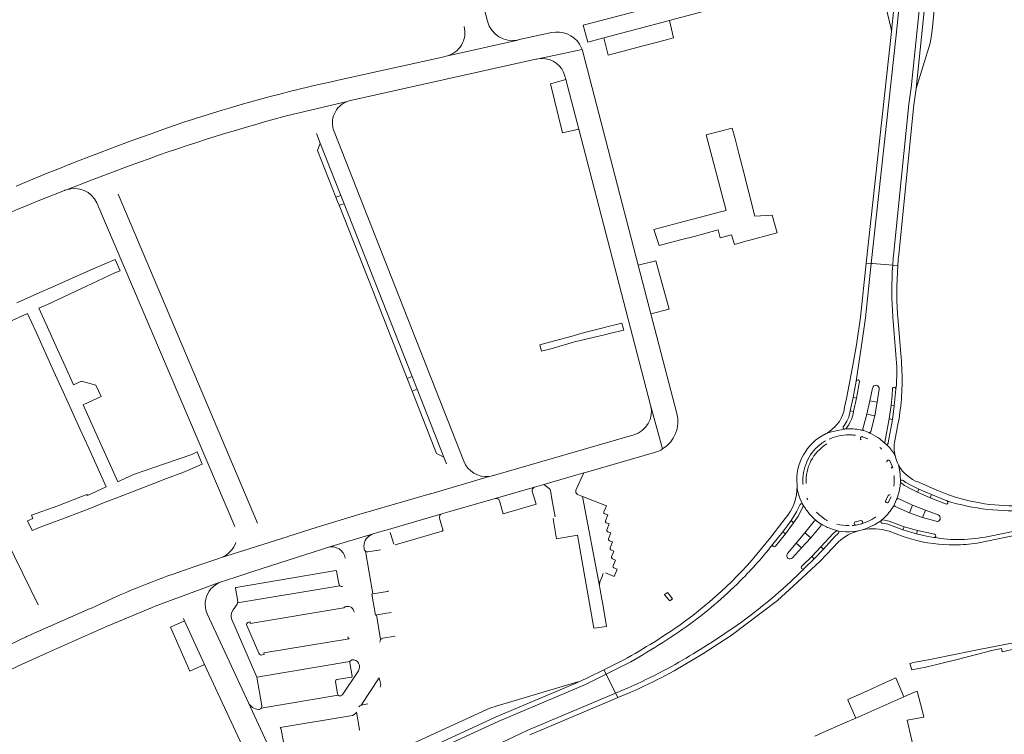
# Model space of a CAD drawing. Header units: metres. Extents: x 166325 to 190320, y 381923 to 404576.
# Tile 774 of 1056: x 175604 to 175895, y 396943 to 397155. Entities that reach past the tile are written whole.
import ezdxf

# ---------------------------------------------------------------- set-up
doc = ezdxf.new("R2010")
doc.units = ezdxf.units.M
for name, color, linetype, lineweight in [('B-WE-VH-VERHARDING_ASFALT-GV', 8, 'Continuous', 18), ('B-WE-VH-VERHARDING_BETONSTRAATSTEEN-GV', 8, 'Continuous', 18), ('B-WE-VH-VERHARDING_GESLOTEN-GV', 8, 'Continuous', 18), ('B-WE-VH-VERHARDING_STRAATBAKSTEEN-GV', 8, 'Continuous', 18)]:
    doc.layers.add(name, color=color, linetype=linetype, lineweight=lineweight)

msp = doc.modelspace()

# ---------------------------------------------------------------- linework, layer by layer
at = {"layer": 'B-WE-VH-VERHARDING_ASFALT-GV', "flags": 128}
for points in [[(175742.324, 397154.434), (175730.038, 397201.134), (175726.62, 397214.126)], [(175862.563, 397085.094), (175867.076, 397129.905), (175867.821, 397134.758), (175871.33, 397169.142), (175872.813, 397185.908), (175873.718, 397196.133), (175875.34, 397203.657), (175874.303, 397203.756), (175868.338, 397204.328), (175867.799, 397204.379), (175867.905, 397198.393), (175867.684, 397194.261), (175867.399, 397190.185), (175867.061, 397186.268), (175867.024, 397185.908), (175863.372, 397150.351), (175855.982, 397082.729), (175855.983, 397082.729), (175856.352, 397082.7), (175862.32, 397082.235)], [(175761.286, 397151.095), (175751.355, 397148.915), (175751.273, 397148.897), (175730.066, 397144.111), (175728.96, 397143.865), (175698.085, 397136.979)], [(175730.066, 397144.111), (175751.273, 397148.897)], [(175682.802, 397126.408), (175700.749, 397130.679), (175701.345, 397130.879), (175701.731, 397130.977), (175756.624, 397143.196), (175756.96, 397143.271), (175757.328, 397143.342), (175770.357, 397146.048)], [(175770.552, 397145.409), (175770.357, 397146.048), (175757.328, 397143.342), (175758.307, 397143.436)], [(175798.381, 397038.315), (175793.068, 397058.762), (175790.732, 397067.752), (175786.972, 397082.22), (175770.552, 397145.409)], [(175765.27, 397138.194), (175765.531, 397137.192), (175769.344, 397122.538), (175790.641, 397040.696), (175794.188, 397027.765)], [(175700.749, 397130.679), (175682.802, 397126.408)], [(175682.044, 397126.206), (175682.802, 397126.408)], [(175691.656, 397121.248), (175692.785, 397118.378), (175698.88, 397102.883), (175699.851, 397100.414), (175719.998, 397049.195), (175721.47, 397045.452), (175729.379, 397025.345), (175730.172, 397023.329)], [(175706.926, 397096.391), (175696.878, 397121.827)], [(175617.086, 397104.333), (175617.208, 397104.384), (175617.638, 397104.543), (175625.268, 397107.441), (175636.474, 397111.703)], [(175636.474, 397111.703), (175625.268, 397107.441), (175617.638, 397104.543)], [(175626.633, 397100.638), (175667.476, 397004.846)], [(175674.189, 397005.825), (175632.94, 397103.212)], [(175735.296, 397024.113), (175706.926, 397096.391)], [(175855.982, 397082.729), (175854.223, 397066.635), (175853.039, 397058.428), (175851.518, 397047.863), (175851.517, 397047.855), (175851.519, 397047.863)], [(175862.32, 397082.235), (175856.352, 397082.7), (175855.983, 397082.729), (175855.982, 397082.729)], [(175564.847, 397072.104), (175609.263, 396981.614)], [(175852.513, 397047.753), (175851.555, 397042.821), (175850.702, 397038.827)], [(175853.495, 397033.779), (175854.681, 397038.044), (175855.571, 397042.042), (175856.349, 397045.797)], [(175858.322, 397045.479), (175857.703, 397041.584), (175857.033, 397037.554), (175855.849, 397032.979)], [(175860.019, 397029.743), (175861.264, 397036.697), (175861.864, 397040.721), (175862.129, 397043.527), (175862.253, 397045.66)], [(175863.274, 397045.705), (175863.273, 397045.53)], [(175794.188, 397027.765), (175790.641, 397040.696)], [(175785.632, 397031.948), (175744.075, 397019.916), (175743.917, 397019.87), (175743.455, 397019.753), (175742.843, 397019.647), (175725.516, 397014.518), (175725.368, 397014.473), (175704.186, 397008.342), (175691.877, 397004.657), (175683.214, 397001.857), (175682.962, 397001.776), (175663.301, 396995.509), (175662.731, 396995.327), (175655.981, 396993.077), (175649.244, 396990.713)], [(175860.084, 397029.354), (175860.088, 397029.35)], [(175690.985, 396997.295), (175693.425, 396998.077), (175695.203, 396998.654), (175708.179, 397002.536), (175710.018, 397003.082), (175712.339, 397003.768), (175728.782, 397008.572), (175729.105, 397008.661), (175731.19, 397009.236), (175744.631, 397013.109), (175756.276, 397016.458), (175759.035, 397017.226), (175770.85, 397020.654), (175772.024, 397020.983), (175791.761, 397026.677)], [(175725.516, 397014.518), (175742.843, 397019.647)], [(175768.531, 397015.592), (175768.619, 397015.783), (175770.85, 397020.654), (175759.035, 397017.226), (175760.586, 397016.06)], [(175877.956, 397011.483), (175873.415, 397013.322), (175869.655, 397014.984), (175867.459, 397016.062), (175865.841, 397016.973), (175864.921, 397017.604), (175864.782, 397017.699)], [(175760.993, 397015.42), (175761.198, 397014.357), (175761.325, 397013.622), (175761.615, 397011.941), (175762.356, 397007.63)], [(175761.995, 397007.116), (175761.756, 397007.061), (175762.763, 397001.186), (175769.012, 397002.272), (175773.768, 396974.697), (175777.595, 396975.201), (175776.433, 396981.843), (175776.173, 396983.333), (175775.708, 396986.035), (175775.504, 396987.262), (175770.476, 397013.695)], [(175770.476, 397013.695), (175768.994, 397014.315)], [(175863.967, 397013.08), (175864.155, 397013.048), (175868.213, 397011.168), (175871.985, 397009.602), (175875.735, 397008.219)], [(175835.799, 397011.158), (175835.784, 397010.815), (175834.393, 397007.99), (175832.932, 397005.901), (175830.529, 397002.594), (175827.598, 396998.938)], [(175875.152, 397006.34), (175871.131, 397007.513), (175867.279, 397008.872), (175863.037, 397010.691), (175862.779, 397011.051), (175862.8, 397011.38)], [(175878.358, 397012.377), (175878.396, 397012.361)], [(175890.665, 397001.875), (175902.714, 397004.341), (175912.466, 397006.337), (175912.46, 397006.369), (175912.398, 397006.677), (175911.584, 397010.723), (175911.542, 397010.931), (175904.172, 397009.76)], [(175836.856, 397009.553), (175836.824, 397009.596)], [(175831.152, 396996.802), (175833.713, 396999.897), (175836.274, 397002.969), (175839.031, 397006.418)], [(175841.054, 397004.975), (175838.056, 397001.464), (175835.304, 396998.464), (175832.666, 396995.527)], [(175840.944, 397005.644), (175841.001, 397005.599)], [(175859.422, 397006.753), (175861.269, 397006.393), (175865.735, 397004.742), (175869.651, 397003.596), (175872.442, 397002.983), (175874.661, 397002.556)], [(175663.301, 396995.509), (175682.962, 397001.776)], [(175708.179, 397002.536), (175695.203, 396998.654)], [(175841.051, 396998.801), (175844.716, 397002.747), (175845.525, 397003.43)], [(175845.704, 397003.543), (175845.705, 397003.544), (175845.707, 397003.544)], [(175845.899, 397003.57), (175845.784, 397003.6)], [(175874.598, 397001.555), (175874.458, 397001.563)], [(175705.784, 396998.164), (175705.718, 396998.945)], [(175835.413, 396993.047), (175838.37, 396995.917), (175841.051, 396998.801)], [(175595.246, 396959.572), (175603.445, 396963.504), (175611.698, 396967.324), (175629.543, 396975.183), (175643.054, 396980.865), (175643.951, 396981.196), (175662.903, 396988.185), (175667.805, 396989.811), (175672.879, 396991.495), (175690.985, 396997.295)], [(175710.673, 396971.309), (175709.429, 396978.61), (175709.113, 396978.562), (175708.073, 396984.76), (175708.368, 396984.821), (175706.219, 396997.482)], [(175836.103, 396992.362), (175836.005, 396992.275)], [(175661.742, 396987.528), (175662.903, 396988.185), (175643.951, 396981.196)], [(175698.642, 396987.23), (175668.34, 396982.167), (175668.2, 396981.851), (175666.969, 396980.117)], [(175625.071, 396980.642), (175624.703, 396980.481), (175606.328, 396972.461), (175605.77, 396972.192), (175605.701, 396972.159), (175591.566, 396965.406), (175576.867, 396957.966), (175563.464, 396950.683)], [(175606.328, 396972.461), (175624.703, 396980.481)], [(175684.011, 396927.291), (175683.579, 396927.957), (175682.691, 396929.323), (175677.464, 396939.759), (175671.516, 396952.608), (175659.41, 396978.761), (175659.024, 396979.776)], [(175652.27, 396977.52), (175652.57, 396976.872), (175658.563, 396963.942), (175670.353, 396938.503), (175673.85, 396930.62), (175676.113, 396924.85), (175677.099, 396922.335)], [(175666.638, 396977.273), (175674.013, 396960.187), (175701.591, 396964.823)], [(175674.586, 396967.291), (175671.04, 396975.487)], [(175701.356, 396971.523), (175676.124, 396967.348)], [(175676.124, 396967.348), (175676.203, 396966.85), (175675.734, 396966.773)], [(175783.559, 396964.091), (175777.438, 396961.034), (175780.261, 396955.457), (175783.965, 396957.022), (175786.659, 396958.234)], [(175704.085, 396962.084), (175699.454, 396955.124)], [(175704.922, 396951.855), (175710.281, 396959.936)], [(175698.132, 396954.872), (175675.312, 396951.012)], [(175671.516, 396952.608), (175677.464, 396939.759)], [(175680.966, 396945.259), (175701.794, 396948.719)]]:
    msp.add_lwpolyline(points, dxfattribs=at)
at = {"layer": 'B-WE-VH-VERHARDING_ASFALT-GV'}
for points in [[(175751.273, 397148.897, -0.3988534), (175742.324, 397154.434)], [(175735.413, 397152.925, -0.4212372), (175730.066, 397144.111)], [(175769.565, 397147.667, 0.3140666), (175761.286, 397151.095)], [(175770.357, 397146.048, 0.0578207), (175769.565, 397147.667)], [(175758.307, 397143.436, -0.3484557), (175765.27, 397138.194)], [(175698.085, 397136.979, 0.0263302), (175652.431, 397124.533)], [(175696.878, 397121.827, -0.4160399), (175700.749, 397130.679)], [(175652.431, 397124.533, 0.0175782), (175602.748, 397105.64)], [(175636.474, 397111.703, -0.0237614), (175682.044, 397126.206)], [(175573.658, 397084.805, -0.0278231), (175617.086, 397104.333)], [(175617.638, 397104.543, -0.3834225), (175626.633, 397100.638)], [(175862.32, 397082.235, -0.0066866), (175862.563, 397085.094)], [(175790.641, 397040.696, -0.4077296), (175785.632, 397031.948)], [(175794.188, 397027.765, 0.3271231), (175798.381, 397038.315)], [(175850.702, 397038.827, -0.1374132), (175848.487, 397033.84)], [(175850.019, 397033.718, -0.0328737), (175852.257, 397033.514)], [(175852.257, 397033.514, -0.0231876), (175853.781, 397033.202)], [(175853.781, 397033.202, -0.4521031), (175853.495, 397033.779)], [(175855.849, 397032.979, -0.3422717), (175855.253, 397032.605)], [(175791.761, 397026.677, 0.0701669), (175794.188, 397027.765)], [(175860.088, 397029.35, -0.2082056), (175860.019, 397029.743)], [(175742.843, 397019.647, -0.3437115), (175735.296, 397024.113)], [(175760.586, 397016.06, -0.1883917), (175760.993, 397015.42)], [(175864.782, 397017.699, -0.1987481), (175864.599, 397018.025)], [(175768.994, 397014.315, -0.4252468), (175768.531, 397015.592)], [(175863.479, 397012.8, -0.2627883), (175863.967, 397013.08)], [(175836.099, 397010.674, -0.0096714), (175835.799, 397011.158)], [(175838.63, 397007.504, -0.039946), (175836.856, 397009.553)], [(175839.031, 397006.418, -0.3445762), (175839.739, 397006.506)], [(175841.001, 397005.599, -0.3861547), (175841.054, 397004.975)], [(175859.046, 397006.701, -0.1960086), (175859.422, 397006.753)], [(175705.718, 396998.945, -0.2977391), (175708.179, 397002.536)], [(175874.458, 397001.563, 0.0946498), (175890.665, 397001.875)], [(175875.053, 397001.966, -0.3371338), (175874.598, 397001.555)], [(175874.661, 397002.556, -0.4072035), (175875.053, 397001.966)], [(175667.818, 397000.028, -0.2228862), (175663.301, 396995.509)], [(175695.203, 396998.654, -0.4454784), (175700.155, 396995.444)], [(175706.219, 396997.482, -0.2122874), (175705.784, 396998.164)], [(175832.666, 396995.527, -0.9612538), (175831.152, 396996.802)], [(175649.244, 396990.713, 0.027098), (175625.071, 396980.642)], [(175658.741, 396981.546, -0.2532576), (175661.742, 396987.528)], [(175699.415, 396987.053, -0.2132343), (175698.642, 396987.23)], [(175818.062, 396989.596, -0.0414311), (175802.262, 396975.909)], [(175813.625, 396973.804, 0.0422979), (175833.277, 396989.596)], [(175659.024, 396979.776, -0.0638359), (175658.741, 396981.546)], [(175699.789, 396980.687, -0.2160548), (175700.478, 396981.1)], [(175700.478, 396981.1, -0.4299504), (175702.861, 396979.417)], [(175666.969, 396980.117, 0.2661702), (175666.638, 396977.273)], [(175671.04, 396975.487, -0.4477776), (175671.606, 396976.478)], [(175802.262, 396975.909, -0.0293178), (175783.559, 396964.091)], [(175710.479, 396970.532, -0.2062386), (175710.673, 396971.309)], [(175675.734, 396966.773, -0.3866481), (175674.586, 396967.291)], [(175701.591, 396964.823, -0.2406707), (175702.147, 396965.281)], [(175702.147, 396965.281, -0.6544805), (175704.085, 396962.084)], [(175698.679, 396954.643, -0.2139059), (175698.132, 396954.872)], [(175699.454, 396955.124, -0.3234191), (175698.679, 396954.643)], [(175674.486, 396950.578, -0.2356195), (175671.516, 396952.608)], [(175704.254, 396951.438, -0.2202179), (175704.922, 396951.855)], [(175675.312, 396951.012, -0.2540683), (175674.486, 396950.578)]]:
    msp.add_lwpolyline(points, format="xyb", dxfattribs=at)
at = {"layer": 'B-WE-VH-VERHARDING_ASFALT-GV', "flags": 128}
msp.add_lwpolyline([(175754.225, 396944.461), (175780.261, 396955.457), (175777.438, 396961.034), (175771.352, 396957.995), (175745.464, 396947.056), (175716.282, 396933.593), (175707.476, 396929.264), (175698.138, 396924.674), (175687.476, 396919.16), (175673.857, 396912.117), (175665.879, 396907.786), (175668.658, 396902.484), (175674.815, 396905.997), (175680.649, 396909.111), (175687.37, 396912.534), (175692.1, 396915.031), (175694.205, 396916.02), (175694.867, 396916.331), (175695.482, 396916.564), (175707.476, 396922.26)], close=True, dxfattribs=at)
at = {"layer": 'B-WE-VH-VERHARDING_BETONSTRAATSTEEN-GV', "flags": 128}
for points in [[(175865.397, 397185.356), (175860.974, 397170.236), (175861.042, 397169.78), (175860.893, 397168.093), (175860.169, 397159.909), (175860.29, 397158.87), (175861.819, 397152.194), (175861.915, 397151.335), (175861.88, 397150.509)], [(175874.748, 397159.683), (175874.738, 397160.267), (175872.823, 397169), (175869.309, 397134.568), (175873.372, 397147.968), (175873.827, 397150.207), (175874.1, 397152.734)], [(175796.192, 397154.7), (175776.796, 397149.547), (175778.029, 397144.433), (175788.858, 397147.274), (175794.58, 397148.775), (175797.416, 397149.519)], [(175765.531, 397137.192), (175760.988, 397135.915), (175764.54, 397121.378), (175769.344, 397122.538)], [(175692.785, 397118.378), (175691.947, 397116.207), (175697.388, 397102.374), (175698.88, 397102.883)], [(175698.88, 397102.883), (175697.388, 397102.374), (175697.92, 397101.022), (175698.352, 397099.932), (175699.851, 397100.414)], [(175699.851, 397100.414), (175698.352, 397099.932), (175708.154, 397075.18), (175718.523, 397048.635), (175719.998, 397049.195)], [(175792.183, 397083.502), (175786.972, 397082.22), (175790.732, 397067.752), (175796.084, 397069.136)], [(175719.998, 397049.195), (175718.523, 397048.635), (175719.986, 397044.889), (175721.47, 397045.452)], [(175721.47, 397045.452), (175719.986, 397044.889), (175727.197, 397026.428), (175729.379, 397025.345)], [(175795.655, 396985.241), (175794.718, 396984.666), (175795.27, 396983.999), (175796.294, 396982.761), (175797.152, 396983.431), (175796.112, 396984.689)], [(175652.57, 396976.872), (175648.431, 396974.999), (175654.222, 396961.979), (175658.563, 396963.942)], [(175769.088, 396958.848), (175744.913, 396951.604), (175743.011, 396950.956), (175740.883, 396950.059), (175715.641, 396938.417), (175714.063, 396937.606), (175713.856, 396937.5), (175712.237, 396936.464), (175700.873, 396928.181), (175697.476, 396926.02), (175707.476, 396930.935), (175715.637, 396934.947), (175744.858, 396948.428), (175769.023, 396958.639)], [(175865.588, 396954.353), (175863.255, 396959.942), (175857.99, 396957.569), (175854.661, 396956.081), (175848.998, 396953.606), (175849.116, 396953.189), (175851.361, 396948.045)]]:
    msp.add_lwpolyline(points, close=True, dxfattribs=at)
at = {"layer": 'B-WE-VH-VERHARDING_BETONSTRAATSTEEN-GV'}
for points in [[(175853.294, 397031.422, 0.8518061), (175853.004, 397030.457)], [(175836.715, 397017.549, -0.2807106), (175842.784, 397029.245)], [(175842.257, 397030.1, 0.0754473), (175839.134, 397027.504)], [(175839.134, 397027.504, 0.0195065), (175838.487, 397026.719)], [(175861.495, 397024.242, 0.9177143), (175860.589, 397023.829)], [(175861.906, 397022.103, 0.2996883), (175862.16, 397022.548)], [(175835.911, 397020.815, 0.0138955), (175835.807, 397020.1)], [(175755.586, 397015.231, -0.4074375), (175756.276, 397016.458)], [(175835.722, 397018.006, 0.0066164), (175835.751, 397017.502)], [(175744.631, 397013.109, -0.4023873), (175745.873, 397012.427)], [(175861.539, 397014.212, 0.3782989), (175860.992, 397013.988)], [(175860.264, 397012.548, 0.9546806), (175861.043, 397012.006)], [(175728.106, 397007.316, -0.4077872), (175728.782, 397008.572)], [(175777.042, 397008.568, -0.4443506), (175776.797, 397009.151)], [(175777.492, 397005.918, -0.3829992), (175777.251, 397006.501)], [(175851.313, 397006.22, 0.828428), (175851.331, 397005.235)], [(175853.219, 397005.672, 0.8315293), (175852.855, 397006.564)], [(175728.924, 397003.444, 0.5114444), (175729.13, 397003.824)], [(175777.969, 397003.245, -0.4181848), (175777.693, 397003.828)], [(175778.403, 397000.591, -0.4088618), (175778.145, 397001.159)], [(175706.925, 396997.328, -0.1867351), (175706.219, 396997.482)], [(175778.839, 396997.908, -0.3947461), (175778.608, 396998.493)], [(175779.304, 396995.242, -0.3811379), (175779.056, 396995.825)], [(175779.772, 396992.56, -0.4143367), (175779.514, 396993.149)], [(175697.65, 396991.571, 0.3876429), (175697.409, 396991.751)], [(175698.642, 396987.23, -0.1994584), (175698.263, 396987.875)], [(175667.855, 396986.774, 0.4148569), (175667.705, 396986.527)], [(175712.732, 396985.562, 0.4623084), (175712.886, 396985.791)], [(175701.356, 396971.523, -0.1937889), (175700.95, 396972.171)], [(175710.673, 396971.309, -0.1885429), (175711.302, 396971.691)], [(175697.338, 396958.931, -0.3861621), (175697.723, 396959.478)], [(175702.035, 396960.187, 0.4887415), (175702.219, 396960.449)], [(175710.536, 396957.269, 0.1903116), (175710.692, 396958.047)], [(175675.459, 396951.731, -0.1961528), (175675.312, 396951.012)], [(175703.562, 396949.821, -0.220312), (175701.794, 396948.719)], [(175680.966, 396945.259, -0.1849383), (175681.261, 396944.69)], [(175704.288, 396944.445, 0.3797391), (175704.438, 396944.691)]]:
    msp.add_lwpolyline(points, format="xyb", dxfattribs=at)
at = {"layer": 'B-WE-VH-VERHARDING_BETONSTRAATSTEEN-GV', "flags": 128}
for points in [[(175853.37, 397031.406), (175853.294, 397031.422)], [(175854.793, 397030.834), (175853.37, 397031.406)], [(175842.437, 397030.175), (175842.257, 397030.1)], [(175862.133, 397022.678), (175862.12, 397022.709), (175861.495, 397024.242)], [(175756.276, 397016.458), (175744.631, 397013.109)], [(175835.751, 397017.502), (175835.824, 397017.247)], [(175745.873, 397012.427), (175746.936, 397008.605), (175756.72, 397011.434), (175755.586, 397015.231)], [(175776.797, 397009.151), (175777.525, 397010.9), (175770.476, 397013.695), (175775.504, 396987.262), (175775.476, 396987.57), (175775.624, 396988.388), (175776.156, 396989.694), (175776.619, 396990.872)], [(175860.992, 397013.988), (175860.264, 397012.548)], [(175861.043, 397012.006), (175861.101, 397012.103), (175861.814, 397013.643)], [(175728.782, 397008.572), (175712.339, 397003.768)], [(175729.13, 397003.824), (175728.106, 397007.316)], [(175777.251, 397006.501), (175777.936, 397008.229), (175777.042, 397008.568)], [(175840.836, 397008.039), (175840.846, 397008.03), (175842.182, 397006.972), (175842.39, 397006.87)], [(175777.693, 397003.828), (175778.389, 397005.563), (175777.492, 397005.918)], [(175852.855, 397006.564), (175851.313, 397006.22)], [(175851.331, 397005.235), (175851.383, 397005.229), (175851.539, 397005.243), (175853.047, 397005.603), (175853.169, 397005.644), (175853.219, 397005.672)], [(175713.543, 397003.073), (175714.576, 396999.569)], [(175714.954, 396999.37), (175728.924, 397003.444)], [(175778.145, 397001.159), (175778.85, 397002.905), (175777.969, 397003.245)], [(175778.608, 396998.493), (175779.291, 397000.228), (175778.403, 397000.591)], [(175706.219, 396997.482), (175708.368, 396984.821), (175712.732, 396985.562)], [(175710.6, 396997.934), (175706.925, 396997.328)], [(175779.777, 396997.535), (175778.839, 396997.908)], [(175779.056, 396995.825), (175779.777, 396997.535)], [(175779.514, 396993.149), (175780.235, 396994.863), (175779.304, 396995.242)], [(175697.409, 396991.751), (175667.855, 396986.774)], [(175698.263, 396987.875), (175697.65, 396991.571)], [(175777.218, 396991.093), (175779.827, 396990.042), (175780.493, 396991.706), (175780.697, 396992.217), (175779.772, 396992.56)], [(175667.705, 396986.527), (175668.37, 396982.585), (175668.34, 396982.167), (175698.642, 396987.23)], [(175699.789, 396980.687), (175672.083, 396976.057), (175672.028, 396976.459), (175671.995, 396976.562), (175671.606, 396976.478)], [(175713.78, 396979.329), (175709.429, 396978.61), (175710.673, 396971.309)], [(175711.302, 396971.691), (175714.986, 396972.316)], [(175675.734, 396966.773), (175676.203, 396966.85), (175676.124, 396967.348), (175701.356, 396971.523)], [(175702.219, 396960.449), (175701.535, 396964.381), (175701.591, 396964.823), (175674.013, 396960.187), (175675.459, 396951.731)], [(175675.312, 396951.012), (175698.132, 396954.872), (175697.942, 396955.268), (175697.338, 396958.931)], [(175697.723, 396959.478), (175702.035, 396960.187)], [(175710.692, 396958.047), (175710.281, 396959.936), (175704.922, 396951.855), (175706.85, 396952.256)], [(175704.438, 396944.691), (175703.562, 396949.821)], [(175681.261, 396944.69), (175681.908, 396940.921)]]:
    msp.add_lwpolyline(points, dxfattribs=at)
at = {"layer": 'B-WE-VH-VERHARDING_GESLOTEN-GV', "flags": 128}
for points in [[(175854.486, 397082.846), (175855.982, 397082.729), (175863.372, 397150.351), (175867.024, 397185.908), (175867.061, 397186.268), (175867.399, 397190.185), (175867.684, 397194.261), (175867.905, 397198.393), (175867.799, 397204.379), (175866.296, 397204.523), (175866.404, 397198.42), (175866.187, 397194.353), (175865.904, 397190.302), (175865.554, 397186.257), (175865.451, 397185.811), (175865.397, 397185.356), (175861.88, 397150.509)], [(175777.438, 396961.034), (175776.761, 396962.373), (175771.958, 396959.974), (175771.771, 396959.892), (175769.023, 396958.639), (175744.858, 396948.428), (175715.637, 396934.947), (175707.476, 396930.935), (175697.476, 396926.02), (175693.741, 396924.178), (175693.548, 396924.073), (175687.476, 396920.759), (175683.294, 396918.476), (175673.755, 396913.762), (175673.141, 396913.435), (175665.183, 396909.115), (175665.879, 396907.786), (175673.857, 396912.117), (175687.476, 396919.16), (175698.138, 396924.674), (175707.476, 396929.264), (175716.282, 396933.593), (175745.464, 396947.056), (175771.352, 396957.995)]]:
    msp.add_lwpolyline(points, close=True, dxfattribs=at)
for points in [[(175876.216, 397200.602), (175876.843, 397203.513), (175875.34, 397203.657), (175873.718, 397196.133), (175872.813, 397185.908), (175871.33, 397169.142), (175867.821, 397134.758), (175867.076, 397129.905), (175862.563, 397085.094)], [(175864.1, 397085.384), (175868.565, 397129.716), (175869.309, 397134.568), (175872.823, 397169)], [(175600.496, 397065.344), (175606.151, 397067.907), (175608.642, 397062.412), (175611.264, 397056.629), (175613.843, 397050.939), (175617.732, 397042.359), (175621.735, 397033.53), (175624.223, 397028.041), (175626.815, 397022.324), (175629.451, 397016.509), (175623.837, 397013.964), (175623.703, 397014.259), (175617.846, 397011.987), (175615.051, 397010.974), (175607.306, 397008.143), (175607.734, 397007.149), (175606.088, 397006.52), (175607.514, 397003.627), (175609.41, 397004.403), (175614.06, 397006.186), (175616.245, 397007.024), (175624.532, 397010.165), (175629.118, 397011.976), (175632.572, 397013.278), (175643.508, 397017.519), (175647.295, 397019.027), (175652.134, 397020.833), (175657.877, 397023.307), (175656.339, 397026.92), (175654.766, 397026.14), (175646.983, 397023.44), (175637.839, 397020.313), (175635.36, 397019.19), (175632.88, 397018.066), (175630.319, 397023.718), (175627.836, 397029.2), (175625.168, 397035.087), (175622.563, 397040.837), (175627.933, 397043.27), (175626.337, 397046.652), (175622.1, 397047.847), (175619.712, 397046.77), (175617.235, 397052.262), (175614.578, 397058.155), (175612.011, 397063.847), (175609.479, 397069.462), (175612.009, 397070.604), (175621.871, 397075.173), (175631.943, 397079.92), (175633.501, 397080.578), (175632.086, 397083.9), (175625.573, 397081.098), (175620.87, 397079.007), (175620.238, 397078.726), (175614.273, 397076.08), (175608.889, 397073.691), (175602.962, 397071.061)], [(175851.518, 397047.863), (175853.039, 397058.428), (175854.223, 397066.635), (175855.982, 397082.729), (175854.486, 397082.846), (175852.735, 397066.824), (175851.557, 397058.66), (175850.351, 397051.499), (175848.591, 397042.674), (175848.088, 397040.15), (175847.823, 397038.818)], [(175862.32, 397082.235), (175863.815, 397082.118), (175863.842, 397082.483)], [(175863.815, 397082.118), (175862.32, 397082.235)], [(175862.331, 397066.816), (175863.202, 397055.796)], [(175864.696, 397055.935), (175863.928, 397065.645)], [(175849.718, 397039.028), (175850.597, 397043.031), (175851.517, 397047.855), (175851.518, 397047.863)], [(175863.273, 397045.53), (175862.775, 397040.524), (175862.244, 397036.5), (175861, 397029.583)], [(175862.936, 397030.216), (175863.874, 397035.003), (175864.189, 397036.815), (175864.561, 397039.429)], [(175842.695, 397032.401), (175842.414, 397032.252), (175843.799, 397032.703), (175845.931, 397033.223), (175848.155, 397033.665)], [(175848.155, 397033.665), (175845.931, 397033.223), (175843.799, 397032.703), (175842.414, 397032.252)], [(175853.281, 397031.442), (175853.37, 397031.406), (175854.793, 397030.834), (175854.893, 397030.794)], [(175842.257, 397030.1), (175842.384, 397030.177)], [(175863.02, 397025.724), (175862.525, 397026.582), (175861.962, 397027.398), (175861.335, 397028.165), (175860.648, 397028.879), (175860.359, 397029.148)], [(175861.466, 397024.324), (175861.495, 397024.242), (175862.12, 397022.709), (175862.133, 397022.678), (175862.185, 397022.548), (175862.209, 397022.49), (175862.314, 397022.103)], [(175864.033, 397023.03), (175864.204, 397022.14), (175864.502, 397020.281), (175864.604, 397018.177)], [(175862.688, 397019.939), (175862.705, 397019.743)], [(175833.978, 397017.131), (175833.986, 397016.802), (175834.066, 397016.046), (175834.23, 397015.069), (175834.472, 397014.109), (175834.79, 397013.172), (175835.183, 397012.263), (175835.648, 397011.389), (175835.799, 397011.158)], [(175835.648, 397011.389), (175835.183, 397012.263), (175834.79, 397013.172), (175834.472, 397014.109), (175834.23, 397015.069), (175834.066, 397016.046), (175833.986, 397016.802)], [(175865.385, 397018.476), (175866.251, 397017.859), (175867.855, 397016.924), (175870.047, 397015.898), (175873.792, 397014.241), (175878.358, 397012.377)], [(175875.862, 397015.334), (175873.782, 397016.25), (175871.369, 397017.313), (175870.06, 397017.89)], [(175861.814, 397013.643), (175861.101, 397012.103), (175861.079, 397012.06)], [(175826.815, 396999.543), (175829.781, 397003.236), (175832.237, 397006.555), (175833.856, 397009.148), (175834.821, 397011.107)], [(175862.8, 397011.38), (175863.479, 397012.8)], [(175842.298, 397006.88), (175842.182, 397006.972), (175840.846, 397008.03), (175840.836, 397008.039)], [(175830.482, 397007.169), (175828.837, 397005.039), (175826.236, 397001.672)], [(175839.739, 397006.506), (175840.944, 397005.644)], [(175846.25, 397003.381), (175847.199, 397003.354), (175848.334, 397003.263), (175849.474, 397003.252), (175850.611, 397003.32), (175851.741, 397003.468), (175852.436, 397003.6), (175853.374, 397003.82), (175854.581, 397004.255), (175855.759, 397004.763), (175856.902, 397005.345), (175858.008, 397005.996), (175858.952, 397006.63)], [(175853.047, 397005.603), (175851.539, 397005.243), (175851.465, 397005.225), (175851.101, 397005.173), (175850.875, 397005.146)], [(175858.952, 397006.63), (175858.008, 397005.996), (175856.902, 397005.345), (175855.759, 397004.763), (175854.581, 397004.255), (175853.374, 397003.82)], [(175874.458, 397001.563), (175872.295, 397001.955), (175869.316, 397002.664), (175865.339, 397003.855), (175860.855, 397005.477), (175859.265, 397005.775)], [(175887.343, 396999.891), (175912.714, 397005.11), (175912.466, 397006.337), (175902.714, 397004.341), (175890.665, 397001.875)], [(175846.099, 397002.668), (175845.188, 397001.894), (175841.805, 396998.137), (175839.056, 396995.257), (175836.103, 396992.362)], [(175852.436, 397003.6), (175851.741, 397003.468), (175850.611, 397003.32), (175849.474, 397003.252), (175848.334, 397003.263), (175847.199, 397003.354), (175846.25, 397003.381)], [(175861.222, 397003.397), (175865.373, 397001.863), (175866.652, 397001.443), (175867.944, 397001.062)], [(175797.554, 396962.055), (175806.121, 396967.133), (175814.469, 396972.564), (175828.211, 396982.922), (175834.107, 396988.345), (175840.877, 396994.572), (175842.717, 396996.466), (175846.238, 397000.314)], [(175783.799, 396965.941), (175782.861, 396965.419), (175776.761, 396962.373), (175777.438, 396961.034), (175783.559, 396964.091)], [(175786.659, 396958.234), (175783.965, 396957.022), (175780.261, 396955.457), (175780.94, 396954.115), (175784.58, 396955.654), (175787.281, 396956.869)], [(175754.837, 396943.091), (175780.476, 396953.919), (175780.94, 396954.115), (175780.261, 396955.457), (175754.225, 396944.461), (175707.476, 396922.26)]]:
    msp.add_lwpolyline(points, dxfattribs=at)
at = {"layer": 'B-WE-VH-VERHARDING_GESLOTEN-GV'}
for points in [[(175863.842, 397082.483, -0.0068705), (175864.1, 397085.384)], [(175862.32, 397082.235, 0.0361241), (175862.331, 397066.816)], [(175863.928, 397065.645, -0.0391552), (175863.815, 397082.118)], [(175863.202, 397055.796, -0.0575686), (175863.273, 397045.53)], [(175864.561, 397039.429, 0.0574944), (175864.696, 397055.935)], [(175847.823, 397038.818, -0.1991368), (175842.695, 397032.401)], [(175848.155, 397033.665, -0.197995), (175847.797, 397033.778)], [(175850.019, 397033.718, 0.027308), (175848.155, 397033.665)], [(175842.414, 397032.252, 0.3078998), (175833.978, 397017.131)], [(175843.495, 397030.711, -0.0163609), (175844.433, 397031.078)], [(175844.433, 397031.078, -0.0946194), (175850.019, 397031.928)], [(175850.019, 397031.928, -0.0205086), (175851.271, 397031.828)], [(175855.869, 397032.326, 0.0109039), (175855.253, 397032.605)], [(175858.487, 397030.736, 0.0494947), (175855.869, 397032.326)], [(175860.084, 397029.354, 0.0339935), (175858.487, 397030.736)], [(175858.487, 397028.247, -0.0127741), (175859.035, 397027.699)], [(175860.359, 397029.148, -0.2100805), (175860.088, 397029.35)], [(175861, 397029.583, -0.4758326), (175860.359, 397029.148)], [(175863.02, 397025.724, -0.1041821), (175862.936, 397030.216)], [(175835.911, 397020.815, -0.1207159), (175838.487, 397026.719)], [(175864.033, 397023.03, -0.0665286), (175863.02, 397025.724)], [(175870.06, 397017.89, -0.1885004), (175864.033, 397023.03)], [(175835.714, 397018.709, -0.0252891), (175835.807, 397020.1)], [(175862.705, 397019.743, -0.0532295), (175862.62, 397016.753)], [(175833.986, 397016.802, -0.1824819), (175830.482, 397007.169)], [(175835.722, 397018.006, -0.0114598), (175835.714, 397018.709)], [(175863.479, 397012.8, 0.062715), (175864.489, 397016.753)], [(175864.489, 397016.753, 0.0192681), (175864.599, 397018.025)], [(175864.599, 397018.025, -0.0727309), (175864.604, 397018.177)], [(175865.127, 397018.575, -0.1416163), (175865.385, 397018.476)], [(175837.19, 397012.668, -0.0100664), (175836.921, 397013.236)], [(175888.089, 397011.777, -0.0553704), (175875.862, 397015.334)], [(175834.821, 397011.107, -0.5758287), (175835.648, 397011.389)], [(175836.099, 397010.674, 0.0189869), (175836.824, 397009.596)], [(175861.539, 397009.358, 0.0387888), (175862.8, 397011.38)], [(175878.358, 397012.377, 0.0926588), (175902.714, 397009.638)], [(175911.323, 397012.018, -0.0872433), (175888.089, 397011.777)], [(175838.63, 397007.504, 0.0214729), (175839.739, 397006.506)], [(175840.836, 397008.039, -0.0251632), (175839.781, 397009.021)], [(175857.287, 397007.699, -0.0264822), (175856.099, 397006.913)], [(175859.025, 397006.688, 0.0241215), (175860.123, 397007.699)], [(175860.123, 397007.699, 0.0353039), (175861.539, 397009.358)], [(175840.944, 397005.644, 0.0090627), (175841.539, 397005.302)], [(175841.539, 397005.302, 0.0223426), (175843.047, 397004.558)], [(175843.047, 397006.489, -0.0152829), (175842.298, 397006.88)], [(175843.047, 397004.558, 0.0387169), (175845.784, 397003.6)], [(175849.422, 397005.058, -0.0644679), (175845.784, 397005.491)], [(175850.875, 397005.146, -0.0106347), (175850.264, 397005.091)], [(175856.099, 397006.913, -0.0610415), (175853.047, 397005.603)], [(175858.806, 397006.35, -0.1611988), (175858.952, 397006.63)], [(175858.952, 397006.63, -0.0438159), (175859.025, 397006.688)], [(175826.236, 397001.672, -0.0678754), (175801.375, 396977.119)], [(175846.25, 397003.381, -0.454742), (175846.099, 397002.668)], [(175846.238, 397000.314, -0.1135022), (175852.436, 397003.6)], [(175853.374, 397003.82, -0.1275487), (175861.222, 397003.397)], [(175821.483, 396993.236, 0.0163317), (175826.815, 396999.543)], [(175867.944, 397001.062, 0.0700526), (175880.691, 396999.359)], [(175880.691, 396999.359, 0.036089), (175887.343, 396999.891)], [(175818.062, 396989.596, 0.0098021), (175821.483, 396993.236)], [(175836.103, 396992.362, -0.0067831), (175833.277, 396989.596)], [(175801.375, 396977.119, -0.0277559), (175783.799, 396965.941)], [(175813.625, 396973.804, -0.0207767), (175796.824, 396963.365)], [(175796.824, 396963.365, -0.0177918), (175786.659, 396958.234)], [(175787.281, 396956.869, 0.0177603), (175797.554, 396962.055)]]:
    msp.add_lwpolyline(points, format="xyb", dxfattribs=at)
at = {"layer": 'B-WE-VH-VERHARDING_STRAATBAKSTEEN-GV', "flags": 128}
for points in [[(175817.042, 397160.238), (175830.978, 397163.94), (175831.388, 397165.087), (175832.74, 397165.425), (175832.262, 397167.332), (175831.772, 397169.285), (175821.307, 397166.49), (175809.442, 397163.321), (175807.047, 397162.681), (175806.966, 397162.66), (175793.74, 397159.325), (175770.677, 397153.316), (175771.989, 397148.271), (175776.796, 397149.547), (175796.192, 397154.7), (175797.974, 397155.173)], [(175813.028, 397098.368), (175810.943, 397097.917), (175808.789, 397097.358), (175798.973, 397094.734), (175791.612, 397092.803), (175793.149, 397088.047), (175799.91, 397089.821), (175803.483, 397090.688), (175810.632, 397092.664), (175811.241, 397090.27), (175814.599, 397091.206), (175815.445, 397088.377), (175818.841, 397089.314), (175820.427, 397089.744), (175826.251, 397091.322), (175828.086, 397091.819), (175827.347, 397094.509), (175826.666, 397096.986), (175821.519, 397096.706), (175817.95, 397110.768), (175817.747, 397111.569), (175816.778, 397115.241), (175815.619, 397119.636), (175814.783, 397122.766), (175807.047, 397120.779)], [(175777.414, 397061.694), (175778.465, 397061.942), (175782.666, 397062.944), (175782.113, 397065.077), (175777.307, 397063.849), (175776.933, 397063.751), (175772.591, 397062.617), (175769.978, 397061.938), (175767.361, 397061.214), (175762.149, 397059.774), (175757.819, 397058.629), (175758.308, 397056.694), (175761.521, 397057.541), (175768.135, 397059.506), (175773.599, 397060.794)], [(175851.555, 397042.821), (175850.597, 397043.031), (175849.718, 397039.028), (175850.702, 397038.827)], [(175857.703, 397041.584), (175855.571, 397042.042), (175854.681, 397038.044), (175857.033, 397037.554)], [(175862.775, 397040.524), (175861.864, 397040.721), (175861.264, 397036.697), (175862.244, 397036.5)], [(175870.047, 397015.898), (175869.655, 397014.984), (175873.415, 397013.322), (175873.792, 397014.241)], [(175871.985, 397009.602), (175868.213, 397011.168), (175867.279, 397008.872), (175871.131, 397007.513)], [(175832.932, 397005.901), (175832.237, 397006.555), (175829.781, 397003.236), (175830.529, 397002.594)], [(175865.735, 397004.742), (175865.339, 397003.855), (175869.316, 397002.664), (175869.651, 397003.596)], [(175838.056, 397001.464), (175836.274, 397002.969), (175833.713, 396999.897), (175835.304, 396998.464)], [(175841.805, 396998.137), (175841.051, 396998.801), (175838.37, 396995.917), (175839.056, 396995.257)]]:
    msp.add_lwpolyline(points, close=True, dxfattribs=at)
at = {"layer": 'B-WE-VH-VERHARDING_STRAATBAKSTEEN-GV'}
for points in [[(175852.513, 397047.753, 0.8791967), (175851.519, 397047.863)], [(175858.322, 397045.479, 0.9984384), (175856.349, 397045.797)], [(175863.274, 397045.705, 0.8550667), (175862.253, 397045.66)], [(175849.718, 397039.028, -0.1395057), (175847.742, 397034.468)], [(175847.742, 397034.468, 0.4160719), (175847.797, 397033.778)], [(175848.155, 397033.665, 0.2026573), (175848.487, 397033.84)], [(175864.699, 397018.386, 0.118962), (175864.604, 397018.177)], [(175865.127, 397018.575, 0.2511198), (175864.699, 397018.386)], [(175877.956, 397011.483, 0.9681239), (175878.396, 397012.361)], [(175875.152, 397006.34, 0.9627038), (175875.735, 397008.219)], [(175858.806, 397006.35, 0.4430065), (175859.265, 397005.775)], [(175845.704, 397003.543, 0.1146276), (175845.525, 397003.43)], [(175845.899, 397003.57, 0.0451004), (175845.707, 397003.544)], [(175846.25, 397003.381, 0.2167925), (175845.899, 397003.57)], [(175826.815, 396999.543, 0.9422057), (175827.598, 396998.938)], [(175835.413, 396993.047, 0.9412123), (175836.005, 396992.275)]]:
    msp.add_lwpolyline(points, format="xyb", dxfattribs=at)
at = {"layer": 'B-WE-VH-VERHARDING_STRAATBAKSTEEN-GV', "flags": 128}
for points in [[(175851.517, 397047.855), (175850.597, 397043.031), (175851.555, 397042.821), (175852.513, 397047.753)], [(175851.519, 397047.863), (175851.517, 397047.855)], [(175856.349, 397045.797), (175855.571, 397042.042), (175857.703, 397041.584), (175858.322, 397045.479)], [(175862.253, 397045.66), (175862.129, 397043.527), (175861.864, 397040.721), (175862.775, 397040.524), (175863.273, 397045.53)], [(175850.702, 397038.827), (175849.718, 397039.028)], [(175855.849, 397032.979), (175857.033, 397037.554), (175854.681, 397038.044), (175853.495, 397033.779)], [(175861, 397029.583), (175862.244, 397036.5), (175861.264, 397036.697), (175860.019, 397029.743)], [(175853.781, 397033.202), (175855.253, 397032.605)], [(175864.782, 397017.699), (175864.921, 397017.604), (175865.841, 397016.973), (175867.459, 397016.062), (175869.655, 397014.984), (175870.047, 397015.898), (175867.855, 397016.924), (175866.251, 397017.859), (175865.385, 397018.476)], [(175864.155, 397013.048), (175863.967, 397013.08)], [(175878.396, 397012.361), (175878.358, 397012.377), (175873.792, 397014.241), (175873.415, 397013.322), (175877.956, 397011.483)], [(175834.821, 397011.107), (175833.856, 397009.148), (175832.237, 397006.555), (175832.932, 397005.901), (175834.393, 397007.99)], [(175834.393, 397007.99), (175835.784, 397010.815), (175835.799, 397011.158), (175835.648, 397011.389)], [(175863.479, 397012.8), (175862.8, 397011.38), (175862.779, 397011.051), (175863.037, 397010.691), (175867.279, 397008.872), (175868.213, 397011.168), (175864.155, 397013.048)], [(175875.735, 397008.219), (175871.985, 397009.602), (175871.131, 397007.513), (175875.152, 397006.34)], [(175839.031, 397006.418), (175836.274, 397002.969), (175838.056, 397001.464), (175841.054, 397004.975)], [(175841.001, 397005.599), (175840.944, 397005.644), (175839.739, 397006.506)], [(175859.046, 397006.701), (175859.025, 397006.688)], [(175859.265, 397005.775), (175860.855, 397005.477), (175865.339, 397003.855), (175865.735, 397004.742), (175861.269, 397006.393), (175859.422, 397006.753)], [(175829.781, 397003.236), (175826.815, 396999.543)], [(175827.598, 396998.938), (175830.529, 397002.594), (175829.781, 397003.236)], [(175845.525, 397003.43), (175844.716, 397002.747), (175841.051, 396998.801), (175841.805, 396998.137), (175845.188, 397001.894), (175846.099, 397002.668)], [(175872.442, 397002.983), (175869.651, 397003.596), (175869.316, 397002.664), (175872.295, 397001.955), (175874.458, 397001.563), (175874.598, 397001.555)], [(175874.661, 397002.556), (175872.442, 397002.983)], [(175835.304, 396998.464), (175833.713, 396999.897), (175831.152, 396996.802)], [(175832.666, 396995.527), (175835.304, 396998.464)], [(175839.056, 396995.257), (175838.37, 396995.917), (175835.413, 396993.047)], [(175836.005, 396992.275), (175836.103, 396992.362), (175839.056, 396995.257)], [(175899.072, 396970.541), (175892.425, 396969.225), (175885.905, 396967.935), (175880.108, 396966.788), (175874.316, 396965.642), (175873.904, 396965.56), (175871.689, 396965.127), (175868.997, 396964.6), (175868.382, 396964.48), (175867.835, 396964.373), (175867.342, 396964.276), (175867.62, 396963.632), (175867.955, 396962.34), (175872.135, 396963.136), (175876.971, 396964.338), (175881.369, 396965.422), (175892.019, 396968.158), (175894.506, 396968.703), (175894.727, 396967.69), (175898.993, 396968.625)], [(175870.909, 396928.497), (175866.574, 396947.397), (175871.523, 396948.33), (175871.009, 396950.369), (175869.578, 396956.072), (175867.8, 396955.306), (175865.588, 396954.353), (175851.361, 396948.045), (175848.186, 396946.659), (175842.532, 396944.141), (175839.303, 396942.72)]]:
    msp.add_lwpolyline(points, dxfattribs=at)

doc.saveas('drawing.dxf')
